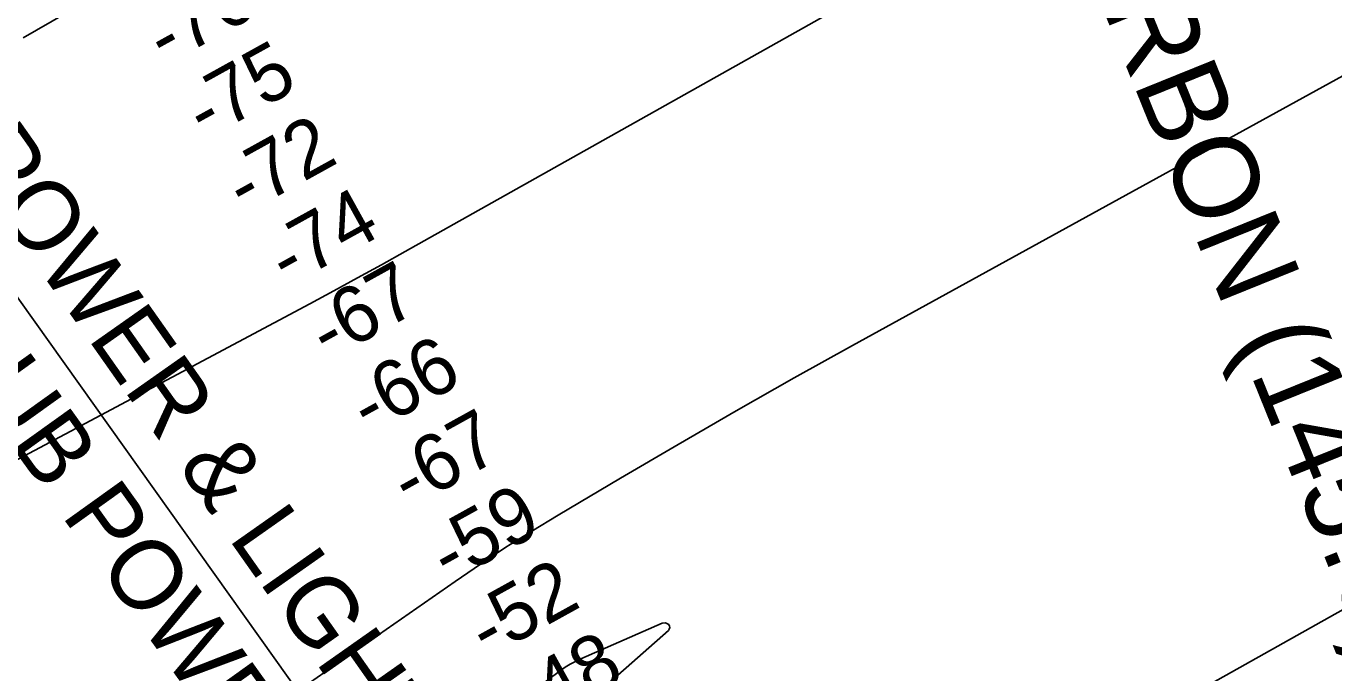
# Model space of a CAD drawing. Extents: x 3477039 to 3515015, y 546746 to 572297.
# Drawn here: x 3490071 to 3491621, y 563045 to 563812 of the extents above; entities that cross this region are included whole.
import ezdxf

# ---------------------------------------------------------------- set-up
doc = ezdxf.new("R2010")
doc.units = 0
for name, color, linetype in [('V-CHAN-NAID', 7, 'Continuous'), ('V-RIVR-RANG', 7, 'Continuous'), ('V-RRAP-RVMT', 7, 'Continuous'), ('V-TOPO-MAJR', 7, 'Continuous'), ('V-TOPO-MINR', 7, 'Continuous'), ('V-UTIL-IDEN', 7, 'Continuous'), ('V-UTIL-LINE', 7, 'Continuous')]:
    doc.layers.add(name, color=color, linetype=linetype)

msp = doc.modelspace()

# ---------------------------------------------------------------- linework, layer by layer
at = {"layer": 'V-RRAP-RVMT'}
msp.add_lwpolyline([(3490067.1, 563798.5), (3490201.8, 563876.2), (3490200.1, 563879.9), (3490310.7, 563937.7), (3490328, 563905), (3490469.5, 563979.6), (3490466.6, 563986.1), (3490577.5, 564041.8), (3490589.1, 564021.7), (3490732, 564093.8), (3490719.9, 564119.6), (3490840.1, 564174.4), (3490845, 564164.1), (3490988.1, 564230.4), (3490971.4, 564270.3), (3491099.5, 564327.6), (3491105.2, 564314.7), (3491244.1, 564374.9), (3491242.8, 564378.5), (3491366, 564432.7), (3491368.1, 564428.3), (3491500.2, 564489.5), (3491504.5, 564480.5), (3491649.2, 564546.9)], dxfattribs=at)
at = {"layer": 'V-TOPO-MAJR'}
for points in [[(3490973.6, 562750.7), (3491986.7, 563319.7)], [(3490715.6, 563055.6), (3490721.7, 563058.9), (3490728, 563061.9), (3490824.4, 563104.3), (3490828.6, 563104.7), (3490832.3, 563102.6), (3490833.2, 563100.7), (3490833.5, 563099), (3490833, 563097.2), (3490831.9, 563095.5), (3490765.2, 563036.6)], [(3490654.5, 563011.3), (3490704, 563048), (3490709.7, 563051.9), (3490715.6, 563055.6)]]:
    msp.add_lwpolyline(points, dxfattribs=at)
at = {"layer": 'V-TOPO-MINR'}
for points in [[(3489582.1, 563045), (3489634.2, 563072.1), (3489686.2, 563099.4), (3489738.1, 563126.8), (3489790, 563154.3), (3490406.9, 563483.1), (3490435.3, 563498.3), (3490463.5, 563513.7), (3490491.7, 563529.2), (3490519.8, 563544.9), (3491226.6, 563942.4), (3491291.3, 563978.8), (3491356.2, 564015.2), (3491421, 564051.6), (3491485.8, 564087.8), (3491599.9, 564151.6), (3491607.8, 564155.9), (3491615.8, 564160), (3491623.8, 564163.9)], [(3490297.4, 562957.6), (3490579.1, 563153.8), (3490609.2, 563174.2), (3490639.4, 563194.2), (3490670.2, 563213.5), (3490701.2, 563232.3), (3490775.1, 563276.2), (3490843.4, 563316.3), (3490912.1, 563356), (3490981.1, 563395), (3491050.3, 563433.5), (3491726.3, 563805.6)]]:
    msp.add_lwpolyline(points, dxfattribs=at)
at = {"layer": 'V-UTIL-LINE'}
msp.add_lwpolyline([(3489440.1, 564362), (3491200.1, 561889.4)], dxfattribs=at)

# ---------------------------------------------------------------- texts
at = {"layer": 'V-CHAN-NAID'}
msp.add_text('CCI CARBON (145.6) (3)', height=100, rotation=292.0113, dxfattribs=at).set_placement((3491176.2, 564254.9))
at = {"layer": 'V-RIVR-RANG'}
for s, p in [('-76', (3490235.3, 563765.1)), ('-75', (3490282.1, 563676.7)), ('-72', (3490329.4, 563588.6)), ('-74', (3490380.1, 563502.4)), ('-67', (3490428.3, 563414.8)), ('-66', (3490476.8, 563327.3)), ('-67', (3490524.8, 563239.5)), ('-59', (3490571.6, 563151.2)), ('-52', (3490617.2, 563062.1)), ('-48', (3490669.1, 562976.6))]:
    msp.add_text(s, height=67, rotation=28.9616, dxfattribs=at).set_placement(p)
at = {"layer": 'V-UTIL-IDEN'}
for s, rotation, p in [('LA. POWER & LIGHT CO.', 305.1411, (3489876.3, 563820.8)), ('1-SUB POWER CABLE', 305.6303, (3489903, 563523.4))]:
    msp.add_text(s, height=83, rotation=rotation, dxfattribs=at).set_placement(p)

doc.saveas('drawing.dxf')
